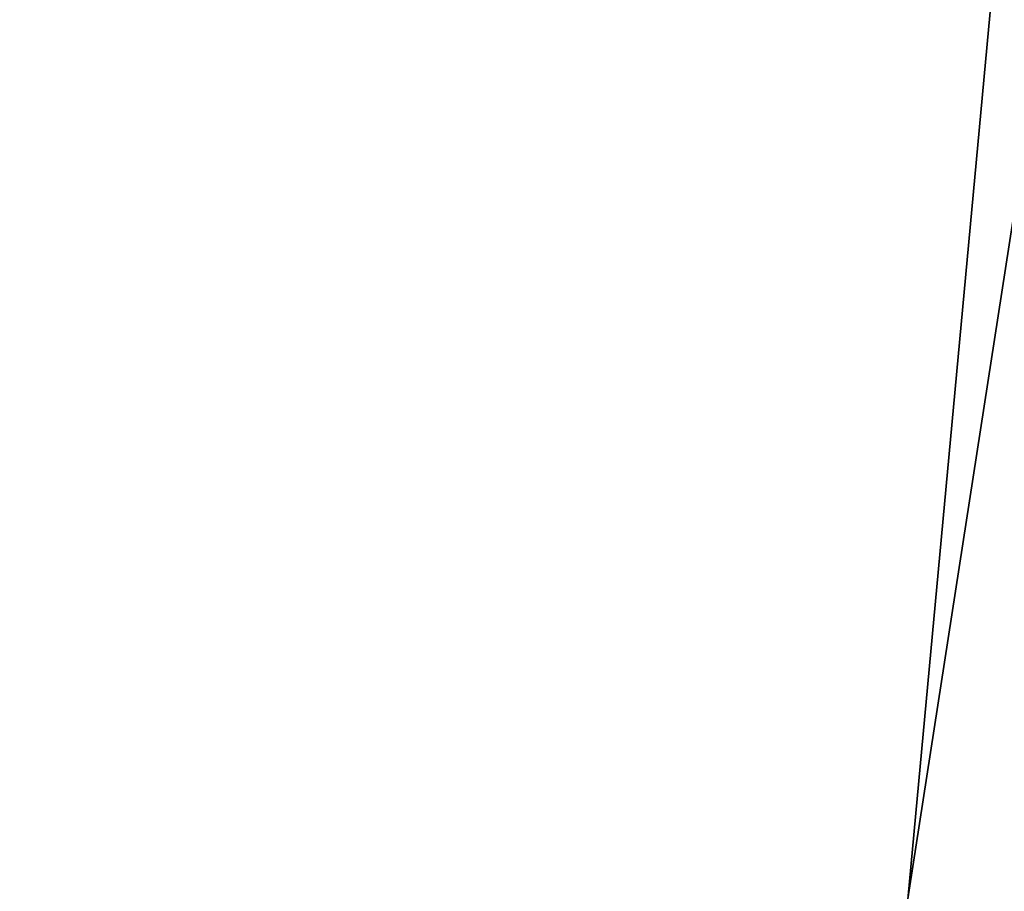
# Model space of a CAD drawing. Extents: x 0 to 7, y 0 to 11.4.
# Tile 344 of 656: x 3.14766 to 3.15487, y 0.19132 to 0.19769. Entities that reach past the tile are written whole.
import ezdxf

# ---------------------------------------------------------------- set-up
doc = ezdxf.new("R2010")
doc.units = 0
doc.header["$LTSCALE"] = 2.54
doc.layers.get('0').update_dxf_attribs({"color": 13, "linetype": 'CONTINUOUS'})

# ---------------------------------------------------------------- blocks, each defined once
blk = doc.blocks.new('KUBEK_NA_SZCZOTECZKI_DEMIT')
at = {"color": 0}
for p, q in [((3.1276138, 0.02, 5.9663406), (3.1555166, 0.2, 5.9376038)), ((3.1276138, 0.02, 5.9663406), (3.1555166, 0.2, 5.9376038)), ((3.1549732, 0.2, 0.3381207), (3.1383053, 0.02, 0.3547799)), ((3.1549732, 0.2, 0.3381207), (3.1383053, 0.02, 0.3547799))]:
    blk.add_line(p, q, dxfattribs=at)
mesh = blk.add_polyface(dxfattribs=at)
corners = [(3.1549732, 0.2, 0.3381207), (3.1383053, 0.02, 0.3547799), (3.1201326, 0.2, 0.3748834)]
mesh.append_faces([[corners[k] for k in face] for face in [(0, 1, 2)]], dxfattribs={"color": 0})
mesh = blk.add_polyface(dxfattribs=at)
corners = [(3.1206209, 0.2, 6.6256859), (3.1276138, 0.02, 6.6336594), (3.1529629, 0.02, 6.6599518)]
mesh.append_faces([[corners[k] for k in face] for face in [(0, 1, 2)]], dxfattribs={"color": 0})
mesh = blk.add_polyface(dxfattribs=at)
corners = [(3.1206209, 0.2, 6.6256859), (3.1529629, 0.02, 6.6599518), (3.1555166, 0.2, 6.6623962)]
mesh.append_faces([[corners[k] for k in face] for face in [(0, 1, 2)]], dxfattribs={"color": 0})
mesh = blk.add_polyface(dxfattribs=at)
corners = [(3.1555166, 0.2, 5.9376038), (3.1276138, 0.02, 5.9663406), (3.1206209, 0.2, 5.9743137)]
mesh.append_faces([[corners[k] for k in face] for face in [(0, 1, 2)]], dxfattribs={"color": 0})
mesh = blk.add_polyface(dxfattribs=at)
corners = [(3.1211102, 0.2, 1.026255), (3.1418005, 0.02, 1.0488452), (3.1560608, 0.2, 1.0629128)]
mesh.append_faces([[corners[k] for k in face] for face in [(0, 1, 2)]], dxfattribs={"color": 0})
mesh = blk.add_polyface(dxfattribs=at)
corners = [(3.1555166, 0.2, 5.9376038), (3.1529629, 0.02, 5.9400482), (3.1276138, 0.02, 5.9663406)]
mesh.append_faces([[corners[k] for k in face] for face in [(0, 1, 2)]], dxfattribs={"color": 0})
mesh = blk.add_polyface(dxfattribs=at)
corners = [(3.1549732, 0.02, 0.3381207), (3.1383053, 0.02, 0.3547799), (3.1549732, 0.2, 0.3381207)]
mesh.append_faces([[corners[k] for k in face] for face in [(0, 1, 2)]], dxfattribs={"color": 0})
mesh = blk.add_polyface(dxfattribs=at)
corners = [(3.1560608, 0.2, 1.0629128), (3.1418005, 0.02, 1.0488452), (3.1560608, 0.02, 1.0629128)]
mesh.append_faces([[corners[k] for k in face] for face in [(0, 1, 2)]], dxfattribs={"color": 0})
mesh = blk.add_polyface(dxfattribs=at)
corners = [(3.1555166, 0.2, 6.6623962), (3.1529629, 0.02, 6.6599518), (3.1555166, 0.02, 6.6623962)]
mesh.append_faces([[corners[k] for k in face] for face in [(0, 1, 2)]], dxfattribs={"color": 0})
mesh = blk.add_polyface(dxfattribs=at)
corners = [(3.1555166, 0.02, 5.9376038), (3.1529629, 0.02, 5.9400482), (3.1555166, 0.2, 5.9376038)]
mesh.append_faces([[corners[k] for k in face] for face in [(0, 1, 2)]], dxfattribs={"color": 0})

msp = doc.modelspace()

# ---------------------------------------------------------------- block references
at = {"color": 0}
msp.add_blockref('KUBEK_NA_SZCZOTECZKI_DEMIT', (0, 0), dxfattribs=at)

doc.saveas('drawing.dxf')
